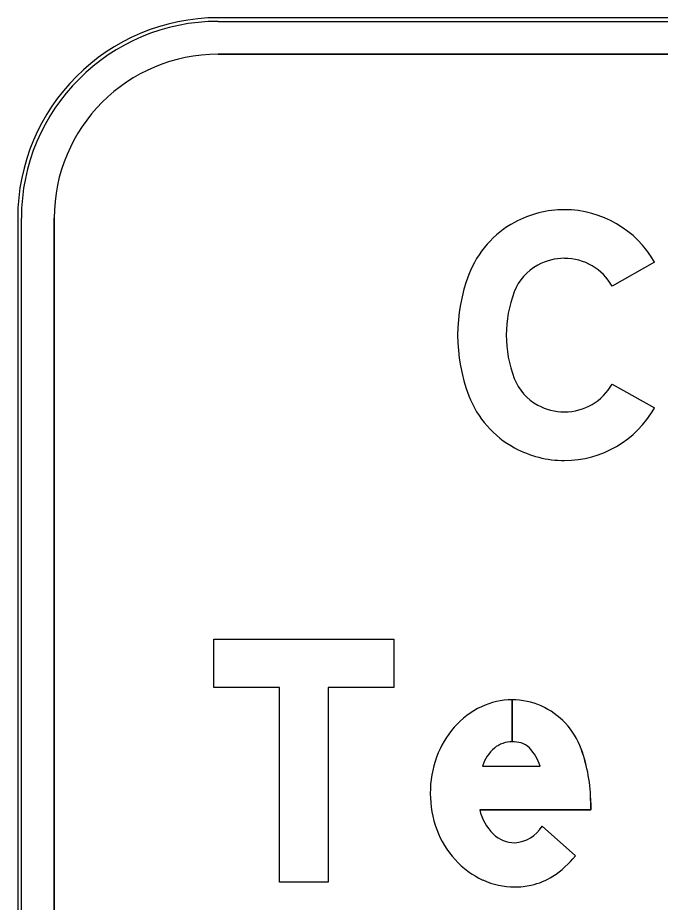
# Model space of a CAD drawing. Extents: x 1806251 to 1809821, y 414895 to 422886.
# Drawn here: x 1809677.0251 to 1809677.3775, y 415382.316 to 415382.8011 of the extents above; entities that cross this region are included whole.
import ezdxf

# ---------------------------------------------------------------- set-up
doc = ezdxf.new("R2010")
doc.units = 0
for name, color, linetype in [('GSBWFILL', 7, 'Continuous'), ('GSCOLORFILL', 7, 'Continuous'), ('GSOUTLINE', 7, 'Continuous')]:
    doc.layers.add(name, color=color, linetype=linetype)

msp = doc.modelspace()

# ---------------------------------------------------------------- linework, layer by layer
at = {"layer": 'GSBWFILL'}
for p, q in [((1809678.05509, 415382.80107), (1809677.13509, 415382.80107)), ((1809677.13509, 415382.78107), (1809678.05509, 415382.78107)), ((1809677.02509, 415382.69107), (1809677.02509, 415382.07007)), ((1809677.04509, 415382.07007), (1809677.04509, 415382.69107)), ((1809677.29626, 415382.42705), (1809677.29626, 415382.40405)), ((1809677.29626, 415382.40405), (1809677.29626, 415382.42705)), ((1809677.28, 415382.39069), (1809677.31157, 415382.39069)), ((1809677.31264, 415382.35767), (1809677.33089, 415382.34151))]:
    msp.add_line(p, q, dxfattribs=at)
for points in [[(1809677.37432, 415382.667), (1809677.35113, 415382.65385)], [(1809677.35113, 415382.60019), (1809677.37432, 415382.58705)], [(1809677.33931, 415382.3705), (1809677.33931, 415382.3667), (1809677.27848, 415382.3667)]]:
    msp.add_lwpolyline(points, dxfattribs=at)
msp.add_lwpolyline([(1809677.19535, 415382.32707), (1809677.16869, 415382.32707), (1809677.16869, 415382.43371), (1809677.1327, 415382.43371), (1809677.1327, 415382.46037), (1809677.23134, 415382.46037), (1809677.23134, 415382.43371), (1809677.19535, 415382.43371)], close=True, dxfattribs=at)
for radius in [0.11, 0.09]:
    msp.add_arc((1809677.13509, 415382.69107), radius, 90, 180, dxfattribs=at)
for centre, major_axis, ratio, start_param, end_param in [((1809677.32494, 415382.63817), (0, 0.05761), 0.999994, 0, 0.495249), ((1809677.32494, 415382.63901), (0, 0.05676), 0.999994, 5.228016, 6.283185), ((1809677.32354, 415382.64076), (0, 0.05465), 0.999994, 0.495249, 1.205818), ((1809677.32494, 415382.63817), (0, 0.03095), 0.999994, 0, 0.495249), ((1809677.32494, 415382.63901), (0, 0.0301), 0.999994, 5.228016, 6.283185), ((1809677.32354, 415382.64076), (0, 0.02799), 0.999994, 0.495249, 1.205818), ((1809677.3595, 415382.62702), (0, 0.09315), 0.999994, 1.205818, 1.935775), ((1809677.3595, 415382.62702), (0, 0.06649), 0.999994, 1.205818, 1.935775), ((1809677.32354, 415382.61328), (0, 0.02799), 0.999994, 1.935775, 2.646344), ((1809677.32494, 415382.61503), (0, 0.0301), 0.999994, 3.141593, 4.196762), ((1809677.32354, 415382.61328), (0, 0.05465), 0.999994, 1.935775, 2.646344), ((1809677.32494, 415382.61588), (0, 0.03095), 0.999994, 2.646344, 3.141593), ((1809677.32494, 415382.61503), (0, 0.05676), 0.999994, 3.141593, 4.196762), ((1809677.32494, 415382.61588), (0, 0.05761), 0.999994, 2.646344, 3.141593), ((1809677.29626, 415382.38756), (0, 0.03948), 0.999997, 0, 0.44196), ((1809677.29626, 415382.38756), (0, 0.03948), 0.999997, 5.868518, 6.283016), ((1809677.29897, 415382.38183), (0, 0.04582), 0.999997, 0.44196, 0.851746), ((1809677.29526, 415382.386), (0, 0.04132), 0.999997, 5.061282, 5.861635), ((1809677.3032, 415382.37813), (0, 0.05144), 0.999997, 0.851746, 1.222943), ((1809677.30003, 415382.3846), (0, 0.02094), 0.999997, 0.703138, 1.275447), ((1809677.29626, 415382.3886), (0, 0.01545), 0.999997, 0, 0.684319), ((1809677.29626, 415382.38613), (0, 0.01792), 0.999997, 6.008019, 6.282813), ((1809677.29841, 415382.39376), (0, 0.01), 0.999997, 5.468651, 6.008019), ((1809677.28649, 415382.38251), (0, 0.02639), 0.999997, 5.027692, 5.468651), ((1809677.30983, 415382.37573), (0, 0.0585), 0.999997, 1.222943, 1.570796), ((1809677.25267, 415382.3705), (0, 0.08664), 0.999997, 4.712389, 5.061282), ((1809677.30808, 415382.37573), (0, 0.05675), 0.999997, 1.570796, 1.928626), ((1809677.30409, 415382.37235), (0, 0.02623), 0.999997, 1.788032, 2.378697), ((1809677.29636, 415382.36773), (0, 0.01913), 0.999997, 3.209537, 4.158837), ((1809677.30299, 415382.37383), (0, 0.05132), 0.999997, 1.928626, 2.305123), ((1809677.29789, 415382.36599), (0, 0.01735), 0.999997, 2.383204, 3.128268), ((1809677.29975, 415382.37089), (0, 0.04694), 0.999997, 2.305123, 2.711411), ((1809677.29181, 415382.37213), (0, 0.04964), 0.999997, 3.710413, 4.047817), ((1809677.29766, 415382.36635), (0, 0.04194), 0.999997, 2.711411, 3.141593), ((1809677.2988, 415382.36119), (0, 0.03666), 0.999997, 3.35931, 3.710413), ((1809677.29766, 415382.36635), (0, 0.04194), 0.999997, 3.141593, 3.35931)]:
    msp.add_ellipse(centre, major_axis=major_axis, ratio=ratio, start_param=start_param, end_param=end_param, dxfattribs=at)
at = {"layer": 'GSCOLORFILL'}
for p, q in [((1809678.05509, 415382.80107), (1809677.13509, 415382.80107)), ((1809678.05509, 415382.80107), (1809677.13509, 415382.80107)), ((1809678.05509, 415382.80107), (1809677.13509, 415382.80107)), ((1809677.13509, 415382.79907), (1809678.05509, 415382.79907)), ((1809677.13509, 415382.78107), (1809678.05509, 415382.78107)), ((1809677.02509, 415382.69107), (1809677.02509, 415382.07007)), ((1809677.02509, 415382.69107), (1809677.02509, 415382.07007)), ((1809677.02509, 415382.69107), (1809677.02509, 415382.07007)), ((1809677.02709, 415382.07007), (1809677.02709, 415382.69107)), ((1809677.04509, 415382.07007), (1809677.04509, 415382.69107)), ((1809677.29626, 415382.42705), (1809677.29626, 415382.40405)), ((1809677.29626, 415382.40405), (1809677.29626, 415382.42705)), ((1809677.28, 415382.39069), (1809677.31157, 415382.39069)), ((1809677.31264, 415382.35767), (1809677.33089, 415382.34151))]:
    msp.add_line(p, q, dxfattribs=at)
for points in [[(1809677.37432, 415382.667), (1809677.35113, 415382.65385)], [(1809677.35113, 415382.60019), (1809677.37432, 415382.58705)], [(1809677.33931, 415382.3705), (1809677.33931, 415382.3667), (1809677.27848, 415382.3667)]]:
    msp.add_lwpolyline(points, dxfattribs=at)
msp.add_lwpolyline([(1809677.19535, 415382.32707), (1809677.16869, 415382.32707), (1809677.16869, 415382.43371), (1809677.1327, 415382.43371), (1809677.1327, 415382.46037), (1809677.23134, 415382.46037), (1809677.23134, 415382.43371), (1809677.19535, 415382.43371)], close=True, dxfattribs=at)
for radius in [0.11, 0.11, 0.11, 0.108, 0.09]:
    msp.add_arc((1809677.13509, 415382.69107), radius, 90, 180, dxfattribs=at)
for centre, major_axis, ratio, start_param, end_param in [((1809677.32494, 415382.63817), (0, 0.05761), 0.999994, 0, 0.495249), ((1809677.32494, 415382.63901), (0, 0.05676), 0.999994, 5.228016, 6.283185), ((1809677.32354, 415382.64076), (0, 0.05465), 0.999994, 0.495249, 1.205818), ((1809677.32494, 415382.63817), (0, 0.03095), 0.999994, 0, 0.495249), ((1809677.32494, 415382.63901), (0, 0.0301), 0.999994, 5.228016, 6.283185), ((1809677.32354, 415382.64076), (0, 0.02799), 0.999994, 0.495249, 1.205818), ((1809677.3595, 415382.62702), (0, 0.09315), 0.999994, 1.205818, 1.935775), ((1809677.3595, 415382.62702), (0, 0.06649), 0.999994, 1.205818, 1.935775), ((1809677.32354, 415382.61328), (0, 0.02799), 0.999994, 1.935775, 2.646344), ((1809677.32494, 415382.61503), (0, 0.0301), 0.999994, 3.141593, 4.196762), ((1809677.32354, 415382.61328), (0, 0.05465), 0.999994, 1.935775, 2.646344), ((1809677.32494, 415382.61588), (0, 0.03095), 0.999994, 2.646344, 3.141593), ((1809677.32494, 415382.61503), (0, 0.05676), 0.999994, 3.141593, 4.196762), ((1809677.32494, 415382.61588), (0, 0.05761), 0.999994, 2.646344, 3.141593), ((1809677.29626, 415382.38756), (0, 0.03948), 0.999997, 0, 0.44196), ((1809677.29626, 415382.38756), (0, 0.03948), 0.999997, 5.868518, 6.283016), ((1809677.29897, 415382.38183), (0, 0.04582), 0.999997, 0.44196, 0.851746), ((1809677.29526, 415382.386), (0, 0.04132), 0.999997, 5.061282, 5.861635), ((1809677.3032, 415382.37813), (0, 0.05144), 0.999997, 0.851746, 1.222943), ((1809677.30003, 415382.3846), (0, 0.02094), 0.999997, 0.703138, 1.275447), ((1809677.29626, 415382.3886), (0, 0.01545), 0.999997, 0, 0.684319), ((1809677.29626, 415382.38613), (0, 0.01792), 0.999997, 6.008019, 6.282813), ((1809677.29841, 415382.39376), (0, 0.01), 0.999997, 5.468651, 6.008019), ((1809677.28649, 415382.38251), (0, 0.02639), 0.999997, 5.027692, 5.468651), ((1809677.30983, 415382.37573), (0, 0.0585), 0.999997, 1.222943, 1.570796), ((1809677.25267, 415382.3705), (0, 0.08664), 0.999997, 4.712389, 5.061282), ((1809677.30808, 415382.37573), (0, 0.05675), 0.999997, 1.570796, 1.928626), ((1809677.30409, 415382.37235), (0, 0.02623), 0.999997, 1.788032, 2.378697), ((1809677.29636, 415382.36773), (0, 0.01913), 0.999997, 3.209537, 4.158837), ((1809677.30299, 415382.37383), (0, 0.05132), 0.999997, 1.928626, 2.305123), ((1809677.29789, 415382.36599), (0, 0.01735), 0.999997, 2.383204, 3.128268), ((1809677.29975, 415382.37089), (0, 0.04694), 0.999997, 2.305123, 2.711411), ((1809677.29181, 415382.37213), (0, 0.04964), 0.999997, 3.710413, 4.047817), ((1809677.29766, 415382.36635), (0, 0.04194), 0.999997, 2.711411, 3.141593), ((1809677.2988, 415382.36119), (0, 0.03666), 0.999997, 3.35931, 3.710413), ((1809677.29766, 415382.36635), (0, 0.04194), 0.999997, 3.141593, 3.35931)]:
    msp.add_ellipse(centre, major_axis=major_axis, ratio=ratio, start_param=start_param, end_param=end_param, dxfattribs=at)
at = {"layer": 'GSOUTLINE'}
for p, q in [((1809678.05509, 415382.80107), (1809677.13509, 415382.80107)), ((1809678.05509, 415382.78107), (1809677.13509, 415382.78107)), ((1809677.02509, 415382.69107), (1809677.02509, 415382.07007)), ((1809677.04509, 415382.69107), (1809677.04509, 415382.07007)), ((1809677.28, 415382.39069), (1809677.31157, 415382.39069)), ((1809677.33089, 415382.34151), (1809677.31264, 415382.35767))]:
    msp.add_line(p, q, dxfattribs=at)
for points in [[(1809677.37432, 415382.667), (1809677.35113, 415382.65385)], [(1809677.35113, 415382.60019), (1809677.37432, 415382.58705)], [(1809677.27848, 415382.3667), (1809677.33931, 415382.3667), (1809677.33931, 415382.3705)]]:
    msp.add_lwpolyline(points, dxfattribs=at)
msp.add_lwpolyline([(1809677.19535, 415382.32707), (1809677.16869, 415382.32707), (1809677.16869, 415382.43371), (1809677.1327, 415382.43371), (1809677.1327, 415382.46037), (1809677.23134, 415382.46037), (1809677.23134, 415382.43371), (1809677.19535, 415382.43371)], close=True, dxfattribs=at)
for radius in [0.11, 0.09]:
    msp.add_arc((1809677.13509, 415382.69107), radius, 90, 180, dxfattribs=at)
for centre, major_axis, ratio, start_param, end_param in [((1809677.32494, 415382.63817), (0, 0.05761), 0.999994, 0, 0.495249), ((1809677.32494, 415382.63901), (0, 0.05676), 0.999994, 5.228016, 6.283185), ((1809677.32354, 415382.64076), (0, 0.05465), 0.999994, 0.495249, 1.205818), ((1809677.32494, 415382.63817), (0, 0.03095), 0.999994, 0, 0.495249), ((1809677.32494, 415382.63901), (0, 0.0301), 0.999994, 5.228016, 6.283185), ((1809677.32354, 415382.64076), (0, 0.02799), 0.999994, 0.495249, 1.205818), ((1809677.3595, 415382.62702), (0, 0.09315), 0.999994, 1.205818, 1.935775), ((1809677.3595, 415382.62702), (0, 0.06649), 0.999994, 1.205818, 1.935775), ((1809677.32354, 415382.61328), (0, 0.02799), 0.999994, 1.935775, 2.646344), ((1809677.32494, 415382.61503), (0, 0.0301), 0.999994, 3.141593, 4.196762), ((1809677.32354, 415382.61328), (0, 0.05465), 0.999994, 1.935775, 2.646344), ((1809677.32494, 415382.61588), (0, 0.03095), 0.999994, 2.646344, 3.141593), ((1809677.32494, 415382.61503), (0, 0.05676), 0.999994, 3.141593, 4.196762), ((1809677.32494, 415382.61588), (0, 0.05761), 0.999994, 2.646344, 3.141593), ((1809677.29626, 415382.38756), (0, 0.03948), 0.999997, 0, 0.44196), ((1809677.29626, 415382.38756), (0, 0.03948), 0.999997, 5.868518, 6.283185), ((1809677.29897, 415382.38183), (0, 0.04582), 0.999997, 0.44196, 0.851746), ((1809677.29526, 415382.386), (0, 0.04132), 0.999997, 5.061282, 5.861635), ((1809677.3032, 415382.37813), (0, 0.05144), 0.999997, 0.851746, 1.222943), ((1809677.30003, 415382.3846), (0, 0.02094), 0.999997, 0.703138, 1.275447), ((1809677.29626, 415382.3886), (0, 0.01545), 0.999997, 0, 0.684319), ((1809677.29626, 415382.38613), (0, 0.01792), 0.999997, 6.008019, 6.283185), ((1809677.29841, 415382.39376), (0, 0.01), 0.999997, 5.468651, 6.008019), ((1809677.28649, 415382.38251), (0, 0.02639), 0.999997, 5.027692, 5.468651), ((1809677.30983, 415382.37573), (0, 0.0585), 0.999997, 1.222943, 1.570796), ((1809677.25267, 415382.3705), (0, 0.08665), 0.999997, 4.712389, 5.061282), ((1809677.30808, 415382.37573), (0, 0.05675), 0.999997, 1.570796, 1.928626), ((1809677.30409, 415382.37235), (0, 0.02623), 0.999997, 1.788032, 2.378697), ((1809677.29636, 415382.36773), (0, 0.01913), 0.999997, 3.209537, 4.158837), ((1809677.30299, 415382.37383), (0, 0.05132), 0.999997, 1.928626, 2.305123), ((1809677.29789, 415382.36599), (0, 0.01735), 0.999997, 2.383204, 3.128268), ((1809677.29975, 415382.37089), (0, 0.04694), 0.999997, 2.305123, 2.711411), ((1809677.29181, 415382.37213), (0, 0.04964), 0.999997, 3.710413, 4.047817), ((1809677.29766, 415382.36635), (0, 0.04194), 0.999997, 2.711411, 3.141593), ((1809677.2988, 415382.36119), (0, 0.03666), 0.999997, 3.35931, 3.710413), ((1809677.29766, 415382.36635), (0, 0.04194), 0.999997, 3.141593, 3.35931)]:
    msp.add_ellipse(centre, major_axis=major_axis, ratio=ratio, start_param=start_param, end_param=end_param, dxfattribs=at)

doc.saveas('drawing.dxf')
